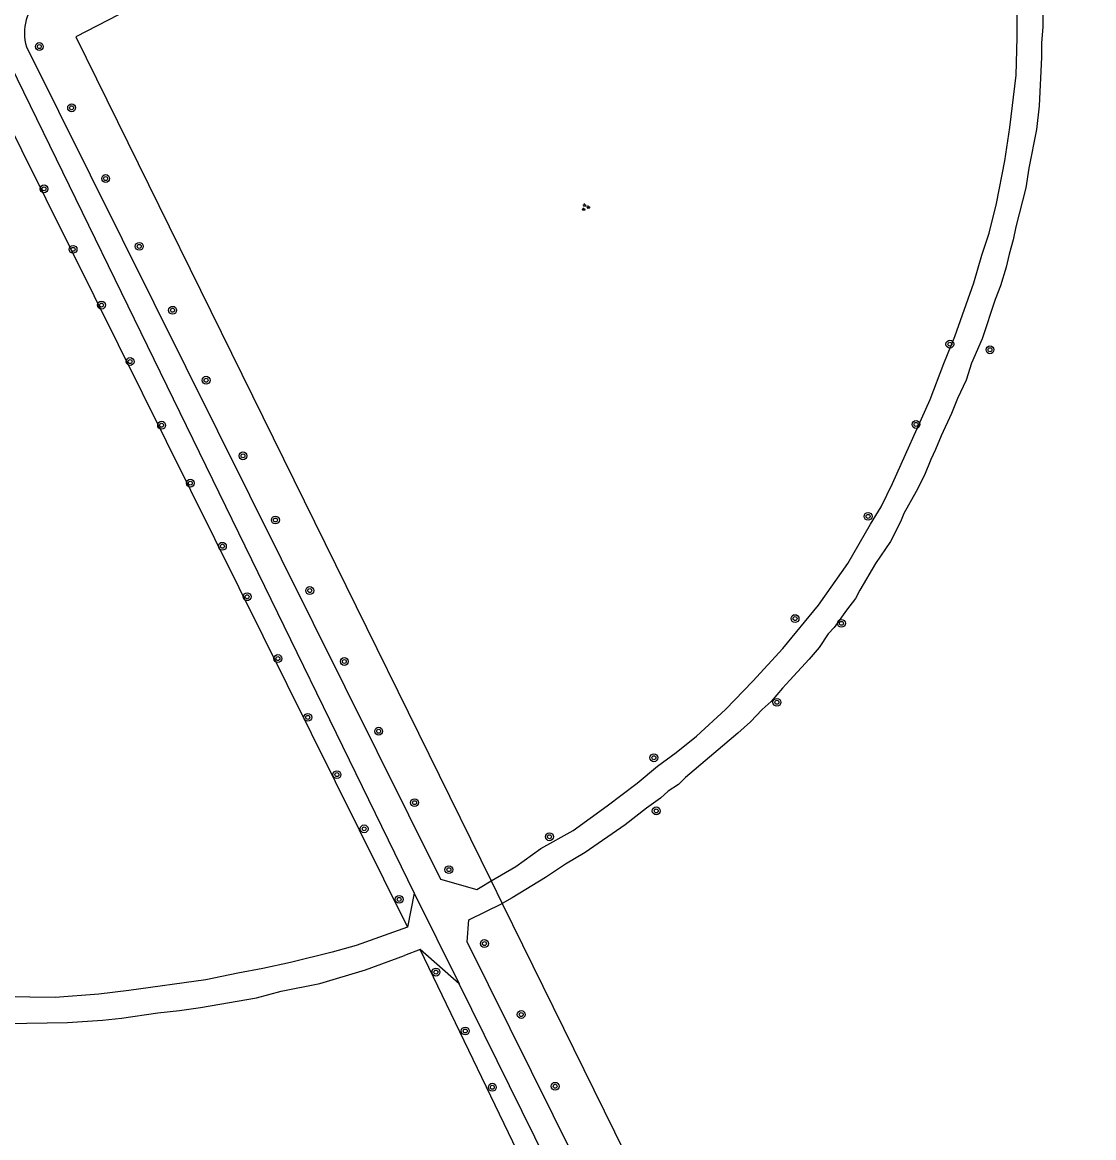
# Model space of a CAD drawing. Extents: x 128999 to 131010, y 395498 to 399007.
# Drawn here: x 130195.4 to 130304.6, y 397030.3 to 397144.1 of the extents above; entities that cross this region are included whole.
import ezdxf

# ---------------------------------------------------------------- set-up
doc = ezdxf.new("R2010")
doc.units = 0
for name, color, linetype in [('gg-knt-onverhard', 7, 'Continuous'), ('gt-grn-groengrens', 7, 'Continuous'), ('gt-symb-boom', 7, 'Continuous'), ('gt-symb-groenvak', 7, 'Continuous')]:
    doc.layers.add(name, color=color, linetype=linetype)

# ---------------------------------------------------------------- blocks, each defined once
blk = doc.blocks.new('gt0-BOOM')
at = {"layer": 'gt-symb-boom'}
for radius in [0.4, 0.2]:
    blk.add_circle((0, 0), radius, dxfattribs=at)
blk = doc.blocks.new('gt0-GRVAK')
at = {"layer": 'gt-symb-groenvak'}
for p, q in [((-0.11, 0.19), (-0.23, 0.24)), ((-0.18, 0.15), (0.09, 0.15)), ((-0.09, 0.21), (-0.16, 0.32)), ((-0.05, 0.21), (-0.05, 0.39)), ((0, 0.21), (0.06, 0.32)), ((0.01, 0.19), (0.13, 0.24)), ((0.26, -0.05), (0.2, 0.06)), ((0.31, -0.05), (0.31, 0.13)), ((0.35, -0.05), (0.41, 0.06)), ((-0.24, -0.23), (-0.36, -0.18)), ((-0.32, -0.26), (-0.05, -0.26)), ((-0.23, -0.21), (-0.29, -0.1)), ((-0.18, -0.2), (-0.18, -0.02)), ((-0.14, -0.21), (-0.07, -0.1)), ((-0.12, -0.23), (0, -0.18)), ((0.24, -0.07), (0.12, -0.02)), ((0.17, -0.11), (0.44, -0.11)), ((0.37, -0.07), (0.49, -0.02))]:
    blk.add_line(p, q, dxfattribs=at)

msp = doc.modelspace()

# ---------------------------------------------------------------- linework, layer by layer
at = {"layer": 'gg-knt-onverhard'}
for p, q in [((130192.62, 397142.86), (130235.35, 397055.21)), ((130242.06, 397055.79), (130243.18, 397056.47)), ((130235.35, 397055.21), (130234.66, 397051.76)), ((130235.94, 397049.46), (130234.36, 397048.87)), ((130239.93, 397045.96), (130235.94, 397049.46)), ((130296.02, 396932.54), (130239.93, 397045.96))]:
    msp.add_line(p, q, dxfattribs=at)
for points in [[(130243.18, 397056.47), (130245.71, 397057.93), (130248.25, 397059.77), (130251.57, 397061.62), (130255.01, 397064.13), (130258.1, 397066.46), (130260.16, 397068.17), (130262.07, 397069.57), (130264.13, 397071.25), (130267.09, 397073.98), (130269.89, 397076.84), (130272.96, 397080.19), (130276.58, 397084.61), (130279.57, 397088.85), (130281.87, 397092.86), (130282.96, 397094.63), (130284.12, 397097.01), (130287.96, 397105.6), (130289.38, 397109.28), (130290.5, 397112.04), (130292.41, 397117.5), (130293.23, 397120.31), (130293.98, 397122.58), (130294.75, 397125.59), (130295.58, 397129.94), (130296.08, 397133.35), (130296.74, 397138.69), (130296.84, 397142.53), (130296.84, 397147.3)], [(130299.47, 397146.81), (130299.46, 397143.61), (130299.34, 397141.96), (130299.33, 397140.51), (130299.1, 397135.55), (130298.83, 397133.16), (130298.05, 397129.21), (130297.72, 397127.18), (130296.72, 397123.23), (130296.43, 397121.88), (130296.02, 397120.42), (130295.71, 397119.1), (130295.15, 397117.18), (130294.59, 397115.8), (130293.28, 397111.8), (130292.19, 397109.32), (130291.64, 397107.56), (130290.77, 397105.69), (130290.16, 397104.16), (130289.1, 397101.89), (130288.51, 397100.48), (130288.05, 397099.48), (130287.38, 397097.87), (130286.55, 397096.21), (130285.28, 397093.98), (130284.94, 397093.11), (130283.93, 397091.09), (130282.39, 397088.86), (130280.8, 397086.15), (130280.36, 397085.3), (130279.43, 397084.09), (130278.19, 397082.32), (130277.56, 397081.68), (130276.64, 397080.3), (130275.62, 397079.09), (130273.67, 397076.95), (130272.9, 397076.15), (130271.75, 397074.79), (130270.84, 397073.96), (130269.64, 397072.7), (130268.37, 397071.54), (130263.02, 397067.02), (130262.3, 397066.32), (130261.26, 397065.62), (130260.46, 397064.92), (130259.05, 397063.91), (130256.85, 397062.18), (130252.77, 397059.38), (130250.76, 397058.18), (130248.72, 397056.83), (130245.35, 397054.75), (130244.31, 397054.17)], [(130195.8, 397141.58), (130238.03, 397056.65), (130241.74, 397055.6), (130242.06, 397055.79)], [(130297.7, 396935.44), (130240.74, 397050.26), (130240.93, 397052.49), (130244.31, 397054.17)], [(130234.66, 397051.76), (130229.42, 397049.89), (130226.99, 397049.22), (130222.71, 397048.14), (130219.9, 397047.52), (130217.37, 397047.05), (130214.1, 397046.37), (130206.25, 397045.29), (130203.18, 397044.91), (130198.71, 397044.59), (130196.15, 397044.61), (130193.15, 397044.69)], [(130172.09, 397044.91), (130175.96, 397044.31), (130177.51, 397043.8), (130179.27, 397043.47), (130182.51, 397042.73), (130185.71, 397042.55), (130188.08, 397042.28), (130193.75, 397041.93), (130199.99, 397042.02), (130203.55, 397042.28), (130205.5, 397042.48), (130209.2, 397043.02), (130211.41, 397043.25), (130213.56, 397043.57), (130219.26, 397044.54), (130221.76, 397045.21), (130225.72, 397046), (130230.37, 397047.39), (130234.36, 397048.87)]]:
    msp.add_lwpolyline(points, dxfattribs=at)
msp.add_arc((130200.41, 397143), 4.82, 131.0571, 197.0911, dxfattribs=at)
at = {"layer": 'gt-grn-groengrens'}
for p, q in [((130189.4, 397142.91), (130234.66, 397051.76)), ((130243.18, 397056.47), (130244.31, 397054.17)), ((130235.35, 397055.21), (130239.93, 397045.96))]:
    msp.add_line(p, q, dxfattribs=at)
for points in [[(130289.13, 397188.18), (130200.84, 397142.61), (130243.18, 397056.47)], [(130244.31, 397054.17), (130304.65, 396931.46), (130304.4, 396930.96), (130303.89, 396930.1)], [(130296.19, 396927.26), (130291.51, 396933.78), (130279.6, 396958.83), (130235.94, 397049.46)]]:
    msp.add_lwpolyline(points, dxfattribs=at)

# ---------------------------------------------------------------- block references
at = {"layer": 'gt-symb-boom'}
for p in [(130197.11, 397141.61), (130200.4, 397135.36), (130203.87, 397128.14), (130197.59, 397127.09), (130200.55, 397120.92), (130207.3, 397121.22), (130203.45, 397115.23), (130210.7, 397114.7), (130289.98, 397111.24), (130294.07, 397110.67), (130206.37, 397109.47), (130214.12, 397107.56), (130209.58, 397102.97), (130286.53, 397103.05), (130217.88, 397099.85), (130212.51, 397097.06), (130281.64, 397093.67), (130221.19, 397093.3), (130215.78, 397090.62), (130224.69, 397086.1), (130218.3, 397085.47), (130274.19, 397083.24), (130278.92, 397082.76), (130221.44, 397079.16), (130228.22, 397078.86), (130272.34, 397074.7), (130224.49, 397073.16), (130231.72, 397071.75), (130259.79, 397069.04), (130227.46, 397067.32), (130235.38, 397064.46), (130260.03, 397063.62), (130230.24, 397061.79), (130249.14, 397060.98), (130238.88, 397057.62), (130233.81, 397054.59), (130242.51, 397050.08), (130237.56, 397047.17), (130246.26, 397042.84), (130240.55, 397041.16), (130249.72, 397035.52), (130243.31, 397035.42)]:
    msp.add_blockref('gt0-BOOM', p, dxfattribs=at)
at = {"layer": 'gt-symb-groenvak', "rotation": 7.352379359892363}
msp.add_blockref('gt0-GRVAK', (130252.8, 397125.21), dxfattribs=at)

doc.saveas('drawing.dxf')
